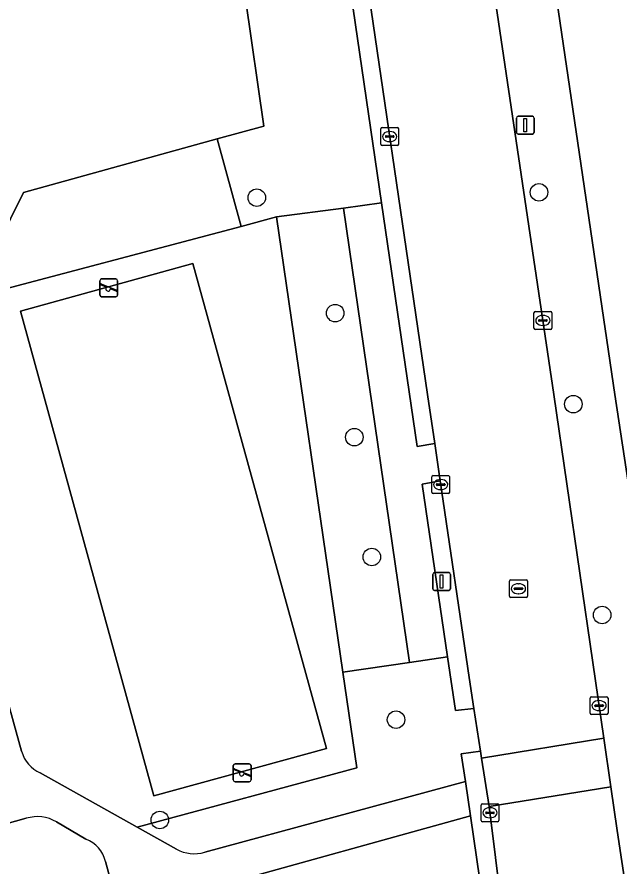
# Model space of a CAD drawing. Extents: x 159053 to 160042, y 380449 to 381423.
# Drawn here: x 159302.16 to 159335.87, y 380973.57 to 381021.1 of the extents above; entities that cross this region are included whole.
import ezdxf

# ---------------------------------------------------------------- set-up
doc = ezdxf.new("R2010")
doc.units = 0
for name, color, linetype in [('IMGEO_Boom', 7, 'Continuous'), ('IMGEO_Erf', 7, 'Continuous'), ('IMGEO_Groenvoorziening', 7, 'Continuous'), ('IMGEO_Hek', 7, 'Continuous'), ('IMGEO_Kolk', 7, 'Continuous'), ('IMGEO_Lichtmast', 7, 'Continuous'), ('IMGEO_Rijbaan_lokaal_open', 7, 'Continuous'), ('IMGEO_Rioolput', 7, 'Continuous'), ('IMGEO_Speelvoorziening', 7, 'Continuous'), ('IMGEO_Voetpad_halfverhard', 7, 'Continuous'), ('IMGEO_Voetpad_open', 7, 'Continuous')]:
    doc.layers.add(name, color=color, linetype=linetype)

msp = doc.modelspace()

# ---------------------------------------------------------------- linework, layer by layer
at = {"layer": 'IMGEO_Boom'}
for centre in [(159315.566, 381011), (159331.342, 381011.301), (159319.951, 381004.542), (159333.264, 380999.452), (159321.017, 380997.604), (159321.996, 380990.907), (159334.871, 380987.659), (159323.353, 380981.808), (159310.147, 380976.196)]:
    msp.add_circle(centre, 0.489, dxfattribs=at)
at = {"layer": 'IMGEO_Erf'}
msp.add_lwpolyline([(159323.886, 381079.531), (159335.584, 381000), (159340.592, 380966.957), (159346.553, 380967.887), (159345.643, 380973.994), (159344.758, 380979.928), (159343.874, 380985.863), (159342.99, 380991.797), (159342.105, 380997.732), (159341.767, 381000), (159341.221, 381003.666), (159340.336, 381009.601), (159339.452, 381015.535), (159338.541, 381021.645), (159340.28, 381021.899), (159339.845, 381024.87), (159339.41, 381027.841), (159337.678, 381027.588), (159336.784, 381033.695), (159335.916, 381039.632), (159335.047, 381045.569), (159334.178, 381051.506)], dxfattribs=at)
at = {"layer": 'IMGEO_Groenvoorziening'}
for points in [[(159310.801, 381031.317), (159308.047, 381030.552), (159309.26, 381025.929), (159314.928, 381022.136), (159315.964, 381015.006), (159313.352, 381014.283), (159314.69, 381009.396), (159316.667, 381009.92), (159320.413, 381010.421), (159322.544, 381010.705), (159319.137, 381034.094), (159312.205, 381033.068)], [(159316.667, 381009.92), (159314.69, 381009.396), (159299.606, 381005.4), (159302.533, 381011.289), (159313.352, 381014.283), (159315.964, 381015.006), (159314.928, 381022.136), (159309.26, 381025.929), (159296.031, 381022.354), (159298.795, 381012.283)], [(159303.463, 380978.83), (159308.872, 380975.795), (159321.168, 380979.112), (159320.385, 380984.472), (159316.667, 381009.92)], [(159295.836, 381003.844), (159302.411, 380980.049)], [(159312.664, 380974.397), (159327.225, 380978.359), (159327, 380979.897), (159328.072, 380980.054), (159327.706, 380982.437), (159326.68, 380982.313), (159326.235, 380985.32), (159324.108, 380985.004), (159320.385, 380984.472), (159321.168, 380979.112), (159308.872, 380975.795), (159311.072, 380974.561)], [(159302.684, 380976.292), (159296.56, 380974.584), (159298.858, 380966.431), (159308.436, 380968.993), (159307.112, 380973.885)], [(159329.935, 380959.726), (159327.509, 380976.426), (159313.145, 380972.451)], [(159306.015, 380975.131), (159304.369, 380976.091)]]:
    msp.add_lwpolyline(points, dxfattribs=at)
for points in [[(159314.69, 381009.396), (159313.352, 381014.283), (159302.533, 381011.289), (159299.606, 381005.4)], [(159322.544, 381010.705), (159320.413, 381010.421), (159324.108, 380985.004), (159326.235, 380985.32), (159324.805, 380994.974), (159325.817, 380995.167), (159325.511, 380997.243), (159324.529, 380997.083)], [(159320.385, 380984.472), (159324.108, 380985.004), (159320.413, 381010.421), (159316.667, 381009.92)], [(159302.356, 381004.658), (159309.816, 380977.541), (159319.458, 380980.194), (159311.998, 381007.311)], [(159302.356, 381004.658), (159311.998, 381007.311), (159319.458, 380980.194), (159309.816, 380977.541)]]:
    msp.add_lwpolyline(points, close=True, dxfattribs=at)
for centre, radius, start, end in [((159304.269, 380980.589), 1.934, 196.1998, 245.3888), ((159303.3, 380974.293), 2.092, 59.2696, 107.1253), ((159305.322, 380973.415), 1.85, 14.7094, 68.0131), ((159312.073, 380976.473), 2.158, 242.3547, 285.8822)]:
    msp.add_arc(centre, radius, start, end, dxfattribs=at)
at = {"layer": 'IMGEO_Hek'}
for points in [[(159314.69, 381009.396), (159316.667, 381009.92)], [(159316.667, 381009.92), (159320.385, 380984.472)], [(159299.606, 381005.4), (159314.69, 381009.396)], [(159320.385, 380984.472), (159321.168, 380979.112), (159308.872, 380975.795)]]:
    msp.add_lwpolyline(points, dxfattribs=at)
at = {"layer": 'IMGEO_Kolk'}
for p, q in [((159322.497, 381013.992), (159322.497, 381014.844)), ((159322.572, 381014.918), (159323.424, 381014.918)), ((159323.498, 381014.844), (159323.498, 381013.992)), ((159322.756, 381014.412), (159322.756, 381014.424)), ((159323.194, 381014.375), (159322.796, 381014.375)), ((159322.799, 381014.461), (159323.197, 381014.461)), ((159322.985, 381014.698), (159323.01, 381014.698)), ((159323.24, 381014.424), (159323.24, 381014.412)), ((159323.424, 381013.918), (159322.572, 381013.918)), ((159323.008, 381014.138), (159322.983, 381014.138)), ((159331.061, 381003.707), (159331.061, 381004.559)), ((159331.136, 381004.633), (159331.988, 381004.633)), ((159331.549, 381004.413), (159331.574, 381004.413)), ((159332.062, 381004.559), (159332.062, 381003.707)), ((159331.32, 381004.127), (159331.32, 381004.139)), ((159331.758, 381004.09), (159331.36, 381004.09)), ((159331.363, 381004.176), (159331.761, 381004.176)), ((159331.572, 381003.853), (159331.547, 381003.853)), ((159331.804, 381004.139), (159331.804, 381004.127)), ((159331.988, 381003.633), (159331.136, 381003.633)), ((159325.348, 380994.528), (159325.348, 380995.38)), ((159325.423, 380995.454), (159326.275, 380995.454)), ((159325.836, 380995.234), (159325.861, 380995.234)), ((159326.349, 380995.38), (159326.349, 380994.528)), ((159325.607, 380994.948), (159325.607, 380994.96)), ((159326.045, 380994.911), (159325.647, 380994.911)), ((159325.65, 380994.997), (159326.048, 380994.997)), ((159326.091, 380994.96), (159326.091, 380994.948)), ((159326.275, 380994.454), (159325.423, 380994.454)), ((159325.859, 380994.674), (159325.834, 380994.674)), ((159334.201, 380982.166), (159334.201, 380983.018)), ((159334.276, 380983.092), (159335.128, 380983.092)), ((159334.689, 380982.872), (159334.714, 380982.872)), ((159335.202, 380983.018), (159335.202, 380982.166)), ((159334.46, 380982.586), (159334.46, 380982.598)), ((159334.898, 380982.549), (159334.5, 380982.549)), ((159334.503, 380982.635), (159334.901, 380982.635)), ((159334.944, 380982.598), (159334.944, 380982.586)), ((159335.128, 380982.092), (159334.276, 380982.092)), ((159334.712, 380982.312), (159334.687, 380982.312)), ((159328.102, 380976.176), (159328.102, 380977.028)), ((159328.177, 380977.102), (159329.029, 380977.102)), ((159328.59, 380976.882), (159328.615, 380976.882)), ((159329.103, 380977.028), (159329.103, 380976.176)), ((159328.361, 380976.596), (159328.361, 380976.608)), ((159328.799, 380976.559), (159328.401, 380976.559)), ((159328.404, 380976.645), (159328.802, 380976.645)), ((159328.613, 380976.322), (159328.588, 380976.322)), ((159328.845, 380976.608), (159328.845, 380976.596)), ((159329.029, 380976.102), (159328.177, 380976.102))]:
    msp.add_line(p, q, dxfattribs=at)
for points in [[(159322.497, 381013.992), (159322.497, 381014.844)], [(159322.572, 381014.918), (159323.424, 381014.918)], [(159323.498, 381014.844), (159323.498, 381013.992)], [(159323.424, 381013.918), (159322.572, 381013.918)], [(159331.061, 381003.707), (159331.061, 381004.559)], [(159331.136, 381004.633), (159331.988, 381004.633)], [(159332.062, 381004.559), (159332.062, 381003.707)], [(159331.988, 381003.633), (159331.136, 381003.633)], [(159325.348, 380994.528), (159325.348, 380995.38)], [(159325.423, 380995.454), (159326.275, 380995.454)], [(159326.349, 380995.38), (159326.349, 380994.528)], [(159326.275, 380994.454), (159325.423, 380994.454)], [(159334.201, 380982.166), (159334.201, 380983.018)], [(159334.276, 380983.092), (159335.128, 380983.092)], [(159335.202, 380983.018), (159335.202, 380982.166)], [(159335.128, 380982.092), (159334.276, 380982.092)], [(159328.102, 380976.176), (159328.102, 380977.028)], [(159328.177, 380977.102), (159329.029, 380977.102)], [(159329.103, 380977.028), (159329.103, 380976.176)], [(159329.029, 380976.102), (159328.177, 380976.102)]]:
    msp.add_lwpolyline(points, dxfattribs=at)
for centre, radius, start, end in [((159322.574, 381014.842), 0.0765, 91.552, 178.448), ((159322.574, 381014.842), 0.0765, 91.552, 178.448), ((159323.422, 381014.842), 0.0765, 1.552, 88.448), ((159323.422, 381014.842), 0.0765, 1.552, 88.448), ((159322.796, 381014.421), 0.0403, 85.8775, 175.7526), ((159322.793, 381014.411), 0.0366, 178.938, 274.7102), ((159323.197, 381014.418), 0.043, 264.8664, 352.4533), ((159323.201, 381014.423), 0.0386, 1.7309, 96.639), ((159322.574, 381013.994), 0.0765, 181.552, 268.448), ((159322.574, 381013.994), 0.0765, 181.552, 268.448), ((159323.422, 381013.994), 0.0765, 271.552, 358.448), ((159323.422, 381013.994), 0.0765, 271.552, 358.448), ((159331.138, 381004.557), 0.0765, 91.552, 178.448), ((159331.138, 381004.557), 0.0765, 91.552, 178.448), ((159331.986, 381004.557), 0.0765, 1.552, 88.448), ((159331.986, 381004.557), 0.0765, 1.552, 88.448), ((159331.36, 381004.136), 0.0403, 85.8775, 175.7526), ((159331.357, 381004.126), 0.0366, 178.938, 274.7102), ((159331.761, 381004.133), 0.043, 264.8664, 352.4533), ((159331.765, 381004.138), 0.0386, 1.7309, 96.639), ((159331.138, 381003.709), 0.0765, 181.552, 268.448), ((159331.138, 381003.709), 0.0765, 181.552, 268.448), ((159331.986, 381003.709), 0.0765, 271.552, 358.448), ((159331.986, 381003.709), 0.0765, 271.552, 358.448), ((159325.425, 380995.378), 0.0765, 91.552, 178.448), ((159325.425, 380995.378), 0.0765, 91.552, 178.448), ((159326.273, 380995.378), 0.0765, 1.552, 88.448), ((159326.273, 380995.378), 0.0765, 1.552, 88.448), ((159325.647, 380994.957), 0.0403, 85.8775, 175.7526), ((159325.644, 380994.947), 0.0366, 178.938, 274.7102), ((159326.048, 380994.954), 0.043, 264.8664, 352.4533), ((159326.052, 380994.959), 0.0386, 1.7309, 96.639), ((159325.425, 380994.53), 0.0765, 181.552, 268.448), ((159325.425, 380994.53), 0.0765, 181.552, 268.448), ((159326.273, 380994.53), 0.0765, 271.552, 358.448), ((159326.273, 380994.53), 0.0765, 271.552, 358.448), ((159334.278, 380983.016), 0.0765, 91.552, 178.448), ((159334.278, 380983.016), 0.0765, 91.552, 178.448), ((159335.126, 380983.016), 0.0765, 1.552, 88.448), ((159335.126, 380983.016), 0.0765, 1.552, 88.448), ((159334.5, 380982.595), 0.0403, 85.8775, 175.7526), ((159334.497, 380982.585), 0.0366, 178.938, 274.7102), ((159334.901, 380982.592), 0.043, 264.8664, 352.4533), ((159334.905, 380982.597), 0.0386, 1.7309, 96.639), ((159334.278, 380982.168), 0.0765, 181.552, 268.448), ((159334.278, 380982.168), 0.0765, 181.552, 268.448), ((159335.126, 380982.168), 0.0765, 271.552, 358.448), ((159335.126, 380982.168), 0.0765, 271.552, 358.448), ((159328.179, 380977.026), 0.0765, 91.552, 178.448), ((159328.179, 380977.026), 0.0765, 91.552, 178.448), ((159329.027, 380977.026), 0.0765, 1.552, 88.448), ((159329.027, 380977.026), 0.0765, 1.552, 88.448), ((159328.401, 380976.605), 0.0403, 85.8775, 175.7526), ((159328.398, 380976.595), 0.0366, 178.938, 274.7102), ((159328.802, 380976.602), 0.043, 264.8664, 352.4533), ((159328.806, 380976.607), 0.0386, 1.7309, 96.639), ((159328.179, 380976.178), 0.0765, 181.552, 268.448), ((159328.179, 380976.178), 0.0765, 181.552, 268.448), ((159329.027, 380976.178), 0.0765, 271.552, 358.448), ((159329.027, 380976.178), 0.0765, 271.552, 358.448)]:
    msp.add_arc(centre, radius, start, end, dxfattribs=at)
for centre, major_axis, ratio, start_param, end_param in [((159322.984, 381014.418), (-0.387, 0.002), 0.722429, 4.712389, 7.853982), ((159323.009, 381014.418), (-0.39, 0.002), 0.717154, 1.570796, 4.712389), ((159331.548, 381004.133), (-0.387, 0.002), 0.722429, 4.712389, 7.853982), ((159331.573, 381004.133), (-0.39, 0.002), 0.717154, 1.570796, 4.712389), ((159325.835, 380994.954), (-0.387, 0.002), 0.722429, 4.712389, 7.853982), ((159325.86, 380994.954), (-0.39, 0.002), 0.717154, 1.570796, 4.712389), ((159334.688, 380982.592), (-0.387, 0.002), 0.722429, 4.712389, 7.853982), ((159334.713, 380982.592), (-0.39, 0.002), 0.717154, 1.570796, 4.712389), ((159328.589, 380976.602), (-0.387, 0.002), 0.722429, 4.712389, 7.853982), ((159328.614, 380976.602), (-0.39, 0.002), 0.717154, 1.570796, 4.712389)]:
    msp.add_ellipse(centre, major_axis=major_axis, ratio=ratio, start_param=start_param, end_param=end_param, dxfattribs=at)
at = {"layer": 'IMGEO_Lichtmast'}
for p, q in [((159330.082, 381014.65), (159330.082, 381015.45)), ((159330.082, 381015.45), (159330.082, 381014.65)), ((159330.182, 381015.55), (159330.972, 381015.55)), ((159330.972, 381015.55), (159330.182, 381015.55)), ((159331.072, 381015.45), (159331.072, 381014.65)), ((159331.072, 381014.65), (159331.072, 381015.45)), ((159330.972, 381014.55), (159330.182, 381014.55)), ((159330.182, 381014.55), (159330.972, 381014.55)), ((159325.505, 380990.031), (159326.295, 380990.031)), ((159326.295, 380990.031), (159325.505, 380990.031)), ((159325.405, 380989.131), (159325.405, 380989.931)), ((159325.405, 380989.931), (159325.405, 380989.131)), ((159326.395, 380989.931), (159326.395, 380989.131)), ((159326.395, 380989.131), (159326.395, 380989.931)), ((159326.295, 380989.031), (159325.505, 380989.031)), ((159325.505, 380989.031), (159326.295, 380989.031))]:
    msp.add_line(p, q, dxfattribs=at)
for points in [[(159330.502, 381015.425), (159330.652, 381015.425), (159330.652, 381014.675), (159330.502, 381014.675), (159330.502, 381015.425)], [(159325.825, 380989.906), (159325.975, 380989.906), (159325.975, 380989.156), (159325.825, 380989.156), (159325.825, 380989.906)]]:
    msp.add_lwpolyline(points, dxfattribs=at)
for centre, start, end in [((159330.182, 381015.45), 90, 180), ((159330.182, 381015.45), 90, 180), ((159330.972, 381015.45), 0, 90), ((159330.972, 381015.45), 360, 90), ((159330.182, 381014.65), 180, 270), ((159330.182, 381014.65), 180, 270), ((159330.972, 381014.65), 270, 0), ((159330.972, 381014.65), 270, 0), ((159325.505, 380989.931), 90, 180), ((159325.505, 380989.931), 90, 180), ((159326.295, 380989.931), 0, 90), ((159326.295, 380989.931), 360, 90), ((159325.505, 380989.131), 180, 270), ((159325.505, 380989.131), 180, 270), ((159326.295, 380989.131), 270, 0), ((159326.295, 380989.131), 270, 0)]:
    msp.add_arc(centre, 0.1, start, end, dxfattribs=at)
at = {"layer": 'IMGEO_Rijbaan_lokaal_open'}
for points in [[(159325.817, 380995.167), (159327.44, 380984.165), (159327.706, 380982.437), (159328.072, 380980.054), (159328.134, 380979.654), (159334.965, 380980.773), (159334.351, 380985.012), (159332.172, 381000), (159327.968, 381028.382), (159321.11, 381027.368), (159325.104, 381000), (159325.511, 380997.243)], [(159334.965, 380980.773), (159328.134, 380979.654), (159328.548, 380976.961), (159335.359, 380978.05)]]:
    msp.add_lwpolyline(points, close=True, dxfattribs=at)
msp.add_lwpolyline([(159337.904, 380961.246), (159337.861, 380961.365), (159335.713, 380975.604), (159335.359, 380978.05), (159328.548, 380976.961), (159330.684, 380959.835)], dxfattribs=at)
at = {"layer": 'IMGEO_Rioolput'}
for p, q in [((159329.693, 380988.706), (159329.693, 380989.558)), ((159329.768, 380989.632), (159330.62, 380989.632)), ((159330.694, 380989.558), (159330.694, 380988.706)), ((159329.952, 380989.126), (159329.952, 380989.138)), ((159330.39, 380989.089), (159329.992, 380989.089)), ((159329.995, 380989.175), (159330.393, 380989.175)), ((159330.181, 380989.412), (159330.206, 380989.412)), ((159330.436, 380989.138), (159330.436, 380989.126)), ((159330.62, 380988.632), (159329.768, 380988.632)), ((159330.204, 380988.852), (159330.179, 380988.852))]:
    msp.add_line(p, q, dxfattribs=at)
for points in [[(159329.693, 380988.706), (159329.693, 380989.558)], [(159329.768, 380989.632), (159330.62, 380989.632)], [(159330.694, 380989.558), (159330.694, 380988.706)], [(159330.62, 380988.632), (159329.768, 380988.632)]]:
    msp.add_lwpolyline(points, dxfattribs=at)
for centre, radius, start, end in [((159329.77, 380989.556), 0.0765, 91.552, 178.448), ((159329.77, 380989.556), 0.0765, 91.552, 178.448), ((159330.618, 380989.556), 0.0765, 1.552, 88.448), ((159330.618, 380989.556), 0.0765, 1.552, 88.448), ((159329.992, 380989.135), 0.0403, 85.8775, 175.7526), ((159329.989, 380989.125), 0.0366, 178.938, 274.7102), ((159330.393, 380989.132), 0.043, 264.8664, 352.4533), ((159330.397, 380989.137), 0.0386, 1.7309, 96.639), ((159329.77, 380988.708), 0.0765, 181.552, 268.448), ((159329.77, 380988.708), 0.0765, 181.552, 268.448), ((159330.618, 380988.708), 0.0765, 271.552, 358.448), ((159330.618, 380988.708), 0.0765, 271.552, 358.448)]:
    msp.add_arc(centre, radius, start, end, dxfattribs=at)
for centre, major_axis, ratio, start_param, end_param in [((159330.18, 380989.132), (-0.387, 0.002), 0.722429, 4.712389, 7.853982), ((159330.205, 380989.132), (-0.39, 0.002), 0.717154, 1.570796, 4.712389)]:
    msp.add_ellipse(centre, major_axis=major_axis, ratio=ratio, start_param=start_param, end_param=end_param, dxfattribs=at)
at = {"layer": 'IMGEO_Speelvoorziening'}
for p, q in [((159306.794, 381005.556), (159306.794, 381006.356)), ((159306.794, 381006.356), (159306.794, 381005.556)), ((159306.863, 381006.181), (159307.739, 381005.828)), ((159306.894, 381006.456), (159307.684, 381006.456)), ((159307.684, 381006.456), (159306.894, 381006.456)), ((159307.784, 381006.356), (159307.784, 381005.556)), ((159307.784, 381005.556), (159307.784, 381006.356)), ((159307.177, 381005.984), (159306.838, 381006.121)), ((159307.715, 381005.768), (159307.375, 381005.905)), ((159307.684, 381005.456), (159306.894, 381005.456)), ((159306.894, 381005.456), (159307.684, 381005.456)), ((159314.254, 380978.439), (159314.254, 380979.239)), ((159314.254, 380979.239), (159314.254, 380978.439)), ((159314.354, 380979.339), (159315.144, 380979.339)), ((159315.144, 380979.339), (159314.354, 380979.339)), ((159315.244, 380979.239), (159315.244, 380978.439)), ((159315.244, 380978.439), (159315.244, 380979.239)), ((159314.637, 380978.867), (159314.298, 380979.004)), ((159314.323, 380979.064), (159315.199, 380978.711)), ((159315.175, 380978.651), (159314.835, 380978.788)), ((159315.144, 380978.339), (159314.354, 380978.339)), ((159314.354, 380978.339), (159315.144, 380978.339))]:
    msp.add_line(p, q, dxfattribs=at)
for centre, radius, start, end in [((159306.894, 381006.356), 0.1, 90, 180), ((159306.894, 381006.356), 0.1, 90, 180), ((159306.851, 381006.151), 0.0327, 68.078, 248.078), ((159307.684, 381006.356), 0.1, 0, 90), ((159307.684, 381006.356), 0.1, 360, 90), ((159307.256, 381005.894), 0.12, 130.9928, 5.1632), ((159307.727, 381005.798), 0.0327, 248.078, 68.078), ((159306.894, 381005.556), 0.1, 180, 270), ((159306.894, 381005.556), 0.1, 180, 270), ((159307.684, 381005.556), 0.1, 270, 0), ((159307.684, 381005.556), 0.1, 270, 0), ((159314.354, 380979.239), 0.1, 90, 180), ((159314.354, 380979.239), 0.1, 90, 180), ((159314.311, 380979.034), 0.0327, 68.078, 248.078), ((159315.144, 380979.239), 0.1, 0, 90), ((159315.144, 380979.239), 0.1, 360, 90), ((159314.716, 380978.777), 0.12, 130.9928, 5.1632), ((159315.187, 380978.681), 0.0327, 248.078, 68.078), ((159314.354, 380978.439), 0.1, 180, 270), ((159314.354, 380978.439), 0.1, 180, 270), ((159315.144, 380978.439), 0.1, 270, 0), ((159315.144, 380978.439), 0.1, 270, 0)]:
    msp.add_arc(centre, radius, start, end, dxfattribs=at)
at = {"layer": 'IMGEO_Voetpad_halfverhard'}
for points in [[(159302.411, 380980.049), (159295.836, 381003.844)], [(159311.072, 380974.561), (159308.872, 380975.795), (159303.463, 380978.83)], [(159313.145, 380972.451), (159327.509, 380976.426), (159327.225, 380978.359), (159312.664, 380974.397)], [(159299.932, 380977.551), (159296.09, 380976.486), (159292.532, 380975.5), (159293.056, 380973.607), (159296.56, 380974.584), (159302.684, 380976.292)], [(159304.369, 380976.091), (159306.015, 380975.131)], [(159307.112, 380973.885), (159308.436, 380968.993), (159309.667, 380964.444), (159309.751, 380964.135), (159314.09, 380965.303), (159314.017, 380965.566), (159312.455, 380971.211)]]:
    msp.add_lwpolyline(points, dxfattribs=at)
for centre, radius, start, end in [((159304.269, 380980.589), 1.934, 196.1998, 245.3888), ((159303.3, 380974.293), 2.092, 59.2696, 107.1253), ((159305.322, 380973.415), 1.85, 14.7094, 68.0131), ((159312.073, 380976.473), 2.158, 242.3547, 285.8822)]:
    msp.add_arc(centre, radius, start, end, dxfattribs=at)
at = {"layer": 'IMGEO_Voetpad_open'}
for points in [[(159314.048, 381122.345), (159316.865, 381103.021), (159317.277, 381100.2), (159321.155, 381073.597), (159323.98, 381054.046), (159324.984, 381047.343), (159327.57, 381031.073), (159327.968, 381028.382), (159332.172, 381000), (159334.351, 380985.012), (159334.965, 380980.773), (159335.359, 380978.05), (159335.713, 380975.604), (159337.861, 380961.365), (159337.904, 380961.246), (159343.633, 380962.89)], [(159340.834, 380965.36), (159340.592, 380966.957), (159335.584, 381000), (159323.886, 381079.531), (159323.192, 381083.535), (159322.737, 381086.604), (159317.617, 381121.133)]]:
    msp.add_lwpolyline(points, dxfattribs=at)
for points in [[(159325.511, 380997.243), (159325.104, 381000), (159321.11, 381027.368), (159320.717, 381030.06), (159319.284, 381039.876), (159318.444, 381044.191), (159318.081, 381046.593), (159317.332, 381046.484), (159319.137, 381034.094), (159322.544, 381010.705), (159324.529, 380997.083)], [(159325.817, 380995.167), (159324.805, 380994.974), (159326.235, 380985.32), (159326.68, 380982.313), (159327.706, 380982.437), (159327.44, 380984.165)], [(159328.548, 380976.961), (159328.134, 380979.654), (159328.072, 380980.054), (159327, 380979.897), (159327.225, 380978.359), (159327.509, 380976.426), (159329.935, 380959.726), (159330.684, 380959.835)]]:
    msp.add_lwpolyline(points, close=True, dxfattribs=at)

doc.saveas('drawing.dxf')
